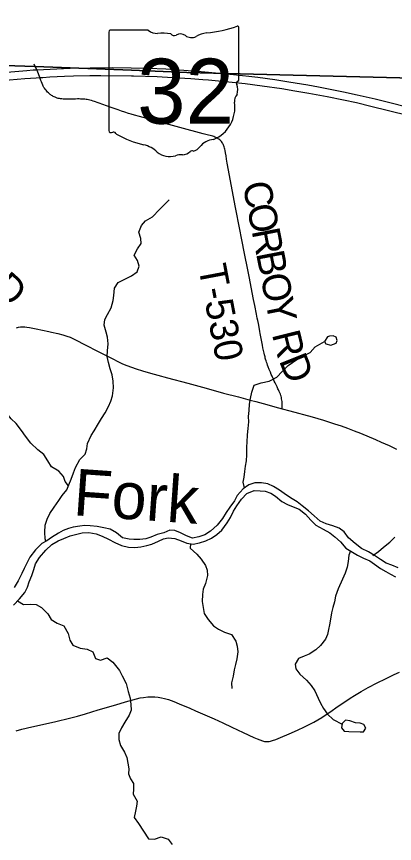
# Model space of a CAD drawing. Extents: x 1451455 to 1749751, y 218250 to 574981.
# Drawn here: x 1587444 to 1591490, y 366262 to 375121 of the extents above; entities that cross this region are included whole.
import ezdxf

# ---------------------------------------------------------------- set-up
doc = ezdxf.new("R2010")
doc.units = 0
for name, color, linetype in [('GM_X_Adjacent_County', 7, 'Continuous'), ('GM_X_County', 7, 'Continuous'), ('GM_X_County_Road', 7, 'Continuous'), ('GM_X_Major_River', 7, 'Continuous'), ('GM_X_Major_River_Text', 7, 'Continuous'), ('GM_X_Minor_Lake', 7, 'Continuous'), ('GM_X_Minor_River', 7, 'Continuous'), ('GM_X_State_Location', 7, 'Continuous'), ('GM_X_State_Route', 7, 'Continuous'), ('GM_X_State_Shield', 7, 'Continuous'), ('GM_X_Township', 7, 'Continuous'), ('GM_X_Township_Road', 7, 'Continuous'), ('GM_X_Township_Road_Text', 7, 'Continuous')]:
    doc.layers.add(name, color=color, linetype=linetype)

msp = doc.modelspace()

# ---------------------------------------------------------------- linework, layer by layer
at = {"layer": 'GM_X_Adjacent_County'}
msp.add_lwpolyline([(1593112.9, 374425.2), (1589266.4, 374523.1), (1588676.7, 374545.2), (1587643, 374584.2), (1581291.7, 374793), (1580570.9, 374820.5), (1580346.7, 374828), (1578669, 374916.8), (1578742.8, 375741.4), (1578749.9, 375835.3), (1579198.2, 381777.6), (1579590.8, 387223.9), (1579618, 387770.8), (1579637.4, 388893.1), (1579705.3, 392782.1), (1579924.2, 397126.9), (1580229.9, 405083.8), (1580379.9, 410197.1), (1580442.5, 412789.8), (1580491.5, 414837.8), (1580601.7, 418918.4), (1580746.2, 423359)], dxfattribs=at)
at = {"layer": 'GM_X_County'}
msp.add_lwpolyline([(1593112.9, 374425.2), (1589266.4, 374523.1), (1588676.7, 374545.2), (1587643, 374584.2), (1581291.7, 374793), (1580570.9, 374820.5), (1580346.7, 374828), (1578669, 374916.8), (1578742.8, 375741.4), (1578749.9, 375835.3), (1579198.2, 381777.6), (1579590.8, 387223.9), (1579618, 387770.8), (1579637.4, 388893.1), (1579705.3, 392782.1), (1579924.2, 397126.9), (1580229.9, 405083.8), (1580379.9, 410197.1), (1580442.5, 412789.8), (1580491.5, 414837.8), (1580601.7, 418918.4), (1580746.2, 423359)], dxfattribs=at)
at = {"layer": 'GM_X_County_Road'}
for points in [[(1587443.8, 371786), (1587464.8, 371791.5), (1587486.9, 371795.7), (1587509.3, 371797.6), (1587531.4, 371796.4), (1587553.4, 371793.9), (1587583.6, 371789.3), (1587654.6, 371776.1), (1587788.2, 371748), (1587816.9, 371741.1), (1587886.9, 371724.3), (1587940.6, 371710.1), (1587984.2, 371696.7), (1588017.8, 371684.2), (1588053.1, 371668.4), (1588090, 371650), (1588166, 371611.6), (1588332.7, 371525.3), (1588476.1, 371452.5), (1588528.9, 371425.9), (1588579.4, 371402), (1588624.7, 371382.5), (1588674, 371363.9), (1588724, 371347.5), (1588794.3, 371324.7), (1588879.9, 371300.4), (1588956.6, 371280.5), (1589061.3, 371251.7), (1589279, 371192.6), (1589358, 371170.5), (1589475.1, 371138.7), (1589658.3, 371087.5), (1589820.1, 371045.6), (1589946.8, 371012.1), (1590006.9, 370995.6), (1590086.1, 370974.6), (1590250.3, 370929.1), (1590289.1, 370918.8)], [(1590289.1, 370918.8), (1590370.7, 370897.1), (1590607.7, 370831), (1590730.4, 370795), (1590849.6, 370758.8), (1590918, 370736.3), (1590989, 370711.1), (1591059.4, 370684.2), (1591126.2, 370657.1), (1591286.1, 370588.8), (1591349.2, 370561.4), (1591433.3, 370524.6), (1591513.5, 370487.4)], [(1590098.6, 367353.9), (1590112.2, 367352.6), (1590123.6, 367352.6), (1590135.1, 367353.9), (1590148.7, 367355.6), (1590161.9, 367358.1), (1590184.7, 367363.5), (1590219.2, 367375.3), (1590271.1, 367396.4), (1590364.4, 367437.3), (1590451.2, 367476.4), (1590528.5, 367512.5), (1590576, 367535.2), (1590625.7, 367560.7), (1590671.5, 367586.4), (1590713.6, 367612), (1590749.1, 367635.8), (1590808.6, 367676.8), (1590878.4, 367725.8), (1590927, 367759.2), (1591014.3, 367816.8), (1591061.6, 367846.1), (1591134.9, 367889.6), (1591209.5, 367930.8), (1591305.2, 367981.3), (1591393.3, 368025), (1591487.7, 368070.7), (1591544.5, 368096)], [(1587439.6, 367469.2), (1587499.6, 367484.7), (1587608.1, 367510), (1587723.2, 367536.5), (1587864, 367568.3), (1588010.4, 367604.4), (1588096.2, 367626.6), (1588181.6, 367650.3), (1588319.3, 367693.2), (1588482.7, 367741.2), (1588636.7, 367785.9), (1588690, 367801.7), (1588727.9, 367811.6), (1588769.4, 367820.5), (1588804.8, 367826.2), (1588850.1, 367831.3), (1588889, 367833), (1588924.7, 367832.2), (1588960.2, 367829.1), (1588995.4, 367823.3), (1589030, 367815), (1589070.3, 367802.5), (1589128.3, 367781), (1589185.9, 367758), (1589297.8, 367711.4), (1589360.9, 367684), (1589411.8, 367661.5), (1589558.5, 367596), (1589651.1, 367554), (1589749.5, 367509), (1589870.6, 367450.8), (1589986.3, 367395.6), (1590019.7, 367381.5), (1590077.8, 367359.8), (1590098.6, 367353.9)]]:
    msp.add_lwpolyline(points, dxfattribs=at)
at = {"layer": 'GM_X_Major_River'}
for points in [[(1591528.4, 369214.1), (1591460.8, 369243.2), (1591403.1, 369266.2), (1591339.7, 369303.3), (1591276.3, 369348.4), (1591210.8, 369387.5), (1591137.3, 369420.8), (1591068, 369474), (1590998.9, 369535.2), (1590951.9, 369600.1), (1590898.4, 369641), (1590828.7, 369664.2), (1590759, 369685.3), (1590695.4, 369716.4), (1590632.2, 369771.5), (1590571, 369824.6), (1590501.7, 369877.8), (1590448.3, 369920.7), (1590376.9, 369965.9), (1590309.5, 370011), (1590258, 370045.9), (1590194.5, 370085), (1590132.9, 370114), (1590067.1, 370127.1), (1589996.9, 370124.2), (1589932.6, 370103.1), (1589869.8, 370060), (1589806.7, 369990.9), (1589777.8, 369931.2), (1589728.7, 369863.8), (1589689.9, 369808.3), (1589648.8, 369742.8), (1589593.7, 369673.5), (1589520.7, 369608.5), (1589460, 369569.4), (1589395.6, 369546.3), (1589329.3, 369531.3), (1589263.6, 369558.4), (1589198, 369589.5), (1589138.3, 369614.4), (1589086.3, 369617.2), (1589021.8, 369590.2), (1588951.5, 369571.2), (1588882.9, 369542.2), (1588826.7, 369527), (1588764.4, 369518), (1588698.3, 369517), (1588648.4, 369521.8), (1588578.5, 369534.9), (1588515.2, 369589.9), (1588445.7, 369629.1), (1588377.8, 369642.1), (1588308, 369657.2), (1588234, 369664.4), (1588174, 369667.3), (1588121.8, 369662.1), (1588051.6, 369651.1), (1588001.3, 369635.9), (1587944.9, 369614.7), (1587894.4, 369587.4), (1587819.6, 369540.4), (1587769, 369505.1), (1587714.5, 369473.9), (1587647.4, 369406.8), (1587588.1, 369327.5), (1587557.2, 369271.9), (1587526.2, 369206.2), (1587501.4, 369154.5), (1587460.1, 369076.9), (1587419, 369005.4)], [(1587647.1, 369256.5), (1587690.2, 369326), (1587759.5, 369403.1), (1587822.5, 369464.2), (1587889.2, 369505.3), (1587951.6, 369530.4), (1588018.1, 369557.4), (1588076.4, 369572.6), (1588146.8, 369589.5), (1588216.9, 369594.5), (1588296.8, 369579.2), (1588362.5, 369554.2), (1588428.1, 369523.1), (1588497.6, 369486), (1588567.2, 369452.9), (1588641.1, 369435.7), (1588709.1, 369432.7), (1588775.3, 369439.7), (1588839.6, 369452.7), (1588891.8, 369467.9), (1588964.4, 369500.9), (1589018.9, 369526.1), (1589069.1, 369537.3), (1589139, 369528.3), (1589206.7, 369503.2), (1589268.4, 369478.2), (1589336.4, 369469.1), (1589404.6, 369482.1), (1589471, 369503.1), (1589531.6, 369534.2), (1589590.2, 369571.4), (1589641, 369618.7), (1589698.2, 369698), (1589733.1, 369755.5), (1589766.2, 369823.2), (1589803.1, 369880.7), (1589852.2, 369950.1), (1589911.1, 370009.3), (1589987.7, 370042.1), (1590053.7, 370041.1), (1590105.7, 370034.3), (1590165.5, 370015.3), (1590217, 369982.4), (1590284.2, 369925.3), (1590345.8, 369892.2), (1590405.5, 369869.3), (1590471.1, 369842.2), (1590538.4, 369789), (1590593.5, 369724), (1590648.7, 369673), (1590728.1, 369627.7), (1590797.6, 369590.5), (1590851, 369547.6), (1590912.2, 369492.5), (1590971.3, 369425.4), (1591024.8, 369392.5), (1591094.2, 369351.3), (1591157.8, 369318.2), (1591225.4, 369291.1), (1591276.9, 369254.2), (1591342.2, 369209.1), (1591397.7, 369174.1), (1591449.4, 369147.2), (1591501, 369118.3)], [(1587412.1, 368813.1), (1587475.2, 368882.3), (1587532.3, 368951.6), (1587563.3, 369009.2), (1587580.1, 369063.1), (1587607.2, 369132.8), (1587628.2, 369196.6), (1587647.1, 369256.5)]]:
    msp.add_lwpolyline(points, dxfattribs=at)
at = {"layer": 'GM_X_Minor_Lake'}
for points in [[(1590742.4, 371638.7), (1590756.1, 371614.5), (1590809.8, 371601.7), (1590866, 371621), (1590878.4, 371650.8), (1590864.9, 371687.1), (1590835.1, 371699.5), (1590795.1, 371698.1), (1590773, 371688.4)], [(1590773, 371688.4), (1590742.4, 371638.7)], [(1591122.5, 367456.8), (1591158.4, 367458.3), (1591182.9, 367498.1), (1591163.4, 367536.4), (1591123.7, 367549), (1591073.9, 367555.7), (1591012.3, 367576.6), (1590964.4, 367583.2), (1590932, 367547.7), (1590921.4, 367501.7), (1590950.9, 367463.2), (1591002.7, 367460.5)], [(1591002.7, 367460.5), (1591122.5, 367456.8)]]:
    msp.add_lwpolyline(points, dxfattribs=at)
at = {"layer": 'GM_X_Minor_River'}
for points in [[(1587759.1, 369499.4), (1587750.6, 369525.8), (1587745.5, 369596), (1587750.5, 369670.1), (1587771.4, 369735.9), (1587802.1, 369795.6), (1587846.9, 369863.1), (1587895.9, 369936.6), (1587932.5, 369988.2), (1587981.3, 370049.6), (1588004, 370105.4), (1588028.7, 370165.2), (1588053.6, 370233), (1588074.3, 370290.8), (1588123.4, 370376.3), (1588178.1, 370433.6), (1588196.8, 370489.5), (1588205.6, 370545.4), (1588244.6, 370631), (1588275.3, 370682.7), (1588320.3, 370760.2), (1588354.9, 370813.9), (1588391.7, 370875.5), (1588428.6, 370943.1), (1588453.3, 371000.9), (1588470, 371058.7), (1588481.1, 371142.7), (1588478.1, 371212.9), (1588469, 371281.1), (1588447.9, 371345.5), (1588428.8, 371415.8), (1588415.6, 371478.1), (1588418.5, 371540.2), (1588423.5, 371616.2), (1588418.4, 371686.4), (1588405.1, 371738.6), (1588382.1, 371813.1), (1588390.9, 371875), (1588417.6, 371928.8), (1588458.5, 372000.3), (1588479.5, 372078.2), (1588486.2, 372132.2), (1588491.2, 372210.2), (1588532, 372271.8), (1588604.4, 372308.9), (1588674.7, 372342), (1588737.2, 372385.2), (1588758, 372445), (1588738.8, 372507.4), (1588703.6, 372563.9), (1588740.5, 372631.5), (1588777.2, 372691.1), (1588773.9, 372743.3), (1588754.8, 372809.6), (1588781.7, 372881.4), (1588826.3, 372932.8), (1588898.8, 372975.9), (1588975.7, 373055), (1589026.3, 373104.4), (1589077, 373157.8)], [(1589884.8, 370070.3), (1589871.9, 370132.4), (1589882.6, 370186.3), (1589889.4, 370246.3), (1589896.1, 370304.3), (1589904.9, 370362.3), (1589909.7, 370424.3), (1589910.9, 370510.5), (1589913.5, 370560.5), (1589918.5, 370638.5), (1589925.4, 370708.6), (1589930.4, 370778.6), (1589929.1, 370836.7), (1589933.9, 370898.7), (1589938.8, 370966.8), (1589947.6, 371028.8), (1589962.5, 371096.6), (1589989.5, 371170.4), (1590061.7, 371197.4), (1590147.8, 371216.3), (1590230.3, 371259.2), (1590289, 371318.5), (1590353.7, 371383.7), (1590446.4, 371446.5), (1590536.9, 371497.4), (1590587.1, 371520.7), (1590641.9, 371584), (1590742.4, 371638.7)], [(1587998.8, 370092.8), (1587964.5, 370138), (1587945.2, 370192.3), (1587896, 370249.1), (1587816.7, 370296.2), (1587777.7, 370362.8), (1587736.6, 370429.5), (1587673.3, 370478.4), (1587596.4, 370551.5), (1587541.4, 370624.4), (1587498.3, 370687), (1587441.3, 370761.9), (1587386, 370810.7), (1587329.1, 370883.6), (1587263.5, 370912.5), (1587211.8, 370931.2), (1587130.6, 370984.4), (1587067.5, 371045.3), (1586991.9, 371070.3), (1586920.4, 371099.3), (1586870.4, 371094)], [(1591265.7, 369354.8), (1591259.3, 369348), (1591319.8, 369391.2), (1591372.3, 369436.5), (1591440.8, 369489.6), (1591495.4, 369542.9)], [(1589305.5, 369473.2), (1589303.4, 369427), (1589374.4, 369359.9), (1589419.6, 369309.2), (1589466.6, 369238.5), (1589484, 369188.1), (1589487.2, 369132), (1589468.1, 369046.1), (1589443.3, 368984.4), (1589434.6, 368930.4), (1589431.6, 368852.3), (1589453.8, 368723.8), (1589494.9, 368661.2), (1589552, 368592.3), (1589607.4, 368557.5), (1589670.9, 368526.6), (1589744.5, 368499.5), (1589793.5, 368428.7), (1589806.7, 368376.5), (1589811.9, 368316.3), (1589800.9, 368238.3), (1589790.1, 368178.4), (1589773.4, 368122.5), (1589762.5, 368054.5), (1589745.6, 367982.7), (1589750.8, 367920.5)], [(1591020.2, 369395.3), (1591001.8, 369349.6), (1590992.9, 369283.6), (1590982.1, 369221.6), (1590961.3, 369157.8), (1590932.5, 369092.1), (1590889.2, 368988.6), (1590860.2, 368910.9), (1590847.4, 368848.9), (1590830.7, 368791.1), (1590817.9, 368731.2), (1590805, 368663.2), (1590796.3, 368605.2), (1590785.6, 368553.3), (1590772.9, 368501.4), (1590750.3, 368449.6), (1590699.5, 368382.2), (1590646.9, 368334.9), (1590576.4, 368289.8), (1590522.2, 368268.5), (1590462, 368243.3), (1590427.3, 368183.7), (1590434.6, 368133.5), (1590477.8, 368076.8), (1590546.8, 368009.8), (1590599.9, 367952.9), (1590639.1, 367896.3), (1590672, 367819.7), (1590697.3, 367763.3), (1590730.5, 367708.7), (1590771.6, 367646), (1590834.7, 367591.1), (1590930.2, 367540)], [(1587455.8, 368861.1), (1587519.5, 368821.8), (1587597.5, 368824.7), (1587655.4, 368822), (1587710.9, 368791.2), (1587777.9, 368722.2), (1587815.1, 368661.6), (1587880.4, 368620.6), (1587952, 368591.6), (1587996.8, 368510.9), (1588015.9, 368438.6), (1588045.1, 368386.1), (1588124.6, 368355), (1588200.4, 368342), (1588259.9, 368315.1), (1588290.9, 368242.6), (1588342.6, 368223.9), (1588414.9, 368249), (1588476.2, 368204.1), (1588544.9, 368115), (1588574.1, 368056.5), (1588619, 367975.8), (1588639.8, 367889.4), (1588658.9, 367819), (1588667.9, 367750.8), (1588671.1, 367690.6), (1588650.4, 367636.8), (1588603.5, 367561.3), (1588566.8, 367501.7), (1588540, 367440), (1588541.1, 367373.8), (1588556.2, 367311.5), (1588599.2, 367238.8), (1588624.5, 367184.4), (1588645.4, 367060.5)], [(1588645.4, 367060.5), (1588642.7, 367008.4), (1588663.9, 366954), (1588695.2, 366903.5), (1588696.3, 366843.3), (1588691.6, 366791.3), (1588734.5, 366716.5), (1588727.7, 366660.5), (1588717, 366608.6), (1588704, 366538.7), (1588751.1, 366475.9), (1588803.9, 366395), (1588856.7, 366312), (1588920.5, 366307.1), (1588990.8, 366332.1), (1589068.4, 366308.9), (1589111.5, 366250.2)]]:
    msp.add_lwpolyline(points, dxfattribs=at)
at = {"layer": 'GM_X_State_Route'}
for points in [[(1587163.1, 374509.7), (1587555.2, 374544.5), (1587620.6, 374549.1), (1587662.6, 374551.2), (1587732.5, 374554.6), (1587874, 374561.6), (1588018.1, 374567.7), (1588232.1, 374572.4), (1588468.6, 374574.6), (1588671.5, 374572.1), (1588853.2, 374568.1), (1589042.5, 374559.7), (1589233.9, 374545.9), (1589421.8, 374532.1), (1589768.6, 374501), (1590026.3, 374470.5), (1590209.3, 374445.7), (1590358.3, 374422.8), (1590562.1, 374388.9), (1590678.2, 374367.7), (1590945.1, 374314.4), (1591092.6, 374282.8), (1591284.4, 374238.9), (1591440.5, 374200.9), (1591621.6, 374154.3)], [(1587288.2, 374435.7), (1587532.3, 374456.3), (1587654, 374465.3), (1587693.7, 374467.7), (1587724.5, 374469.6), (1587802.1, 374473.9), (1587959.4, 374480.8), (1588054.5, 374484.9), (1588228.4, 374488.6), (1588346.5, 374489), (1588675, 374487.2)], [(1588675, 374487.2), (1588696.4, 374487), (1588949.3, 374478.7), (1589113.6, 374469.4), (1589310.6, 374457.4), (1589438.1, 374447.6), (1589500.7, 374442.4), (1589752.1, 374418), (1589892.4, 374402.4), (1590074.5, 374378.5), (1590285.7, 374348.8), (1590425.1, 374326.8), (1590573.8, 374300.9), (1590770.3, 374263.2), (1590944.1, 374228.7), (1591082, 374198.9), (1591238.5, 374162), (1591629.8, 374063.5)]]:
    msp.add_lwpolyline(points, dxfattribs=at)
at = {"layer": 'GM_X_State_Shield'}
for p, q in [((1588433.3, 374955.2), (1588433.3, 373898.6)), ((1588854.7, 374973.4), (1588447, 374973.4)), ((1589825.4, 374446.9), (1589825.4, 374999.6)), ((1589825.3, 374447), (1589825.4, 374446.9))]:
    msp.add_line(p, q, dxfattribs=at)
for centre, radius, start, end in [((1588449.2, 374957.5), 16.1, 98.1301, 188.1301), ((1588951.8, 375096.1), 156.4, 231.61951, 271.11188), ((1589003.6, 374380.2), 561.6, 80.48669, 94.98827), ((1589131.1, 374963), 45.1, 219.79206, 297.10237), ((1589197.4, 374840.8), 93.8, 54.46668, 119.14113), ((1589517.8, 374650.7), 297, 97.34618, 120.76885), ((1589329.5, 376414), 1476.4, 275.84447, 288.90645), ((1589810, 375001.9), 15.5, 351.86209, 97.738), ((1589318.5, 375008.3), 112.9, 233.85621, 294.82819), ((1589821.8, 374406.3), 24, 107.94398, 210.33697), ((1589808.9, 374444.7), 16.6, 289.60381, 7.73413), ((1589669.3, 374336.4), 144, 340.03296, 23.64957), ((1589880.9, 374215.5), 104.8, 136.8065, 186.92959), ((1589412.2, 374145.2), 369.3, 292.30889, 8.98584), ((1588449.4, 373896.3), 16.3, 171.95839, 258.30661), ((1588451.8, 374004.4), 124.2, 267.33899, 280.60386), ((1588477.2, 373837.6), 44.8, 29.74838, 93.27175), ((1589042.5, 374787), 1066.1, 240.41292, 257.1985), ((1589567.9, 373601.9), 202.2, 94.40312, 142.57675), ((1588724.6, 373423.9), 333.6, 47.18416, 75.83597), ((1589311.7, 373796.2), 119.3, 282.87319, 323.27711), ((1589085.4, 373832.4), 211.7, 230.70037, 286.29184), ((1589207.7, 373467.1), 173.9, 85.69512, 111.20995), ((1589223.2, 373753.3), 112.8, 268.77702, 315.54927), ((1589325.2, 373650.9), 31.8, 65.75173, 132.64842)]:
    msp.add_arc(centre, radius, start, end, dxfattribs=at)
at = {"layer": 'GM_X_Township'}
msp.add_lwpolyline([(1578669, 374916.8), (1580346.7, 374828), (1580570.9, 374820.5), (1581291.7, 374793), (1587643, 374584.2), (1588676.7, 374545.2), (1589266.4, 374523.1), (1593112.9, 374425.2)], dxfattribs=at)
at = {"layer": 'GM_X_Township_Road'}
for points in [[(1587662.6, 374551.2), (1587653.8, 374567), (1587645.3, 374584.7), (1587633.3, 374609.9)], [(1587693.7, 374467.7), (1587667.7, 374537.6), (1587662.6, 374551.2)], [(1588306.5, 374200.7), (1588291.3, 374206.3), (1588277.8, 374211.1), (1588263.1, 374215.9), (1588245.7, 374220.6), (1588230.2, 374224.6), (1588216.2, 374227.6), (1588201.4, 374230.7), (1588188.9, 374232.7), (1588174.5, 374234.5), (1588159.8, 374235.8), (1588147.2, 374236.7), (1588129.6, 374237.5), (1588115.5, 374238), (1588097.7, 374238), (1588077.1, 374237.5), (1588047.4, 374237.1), (1587981.9, 374235.7), (1587962.7, 374236.2), (1587942.5, 374237.3), (1587928.9, 374238), (1587915, 374239.7), (1587903.3, 374241.9), (1587891.5, 374244.5), (1587879.2, 374247.3), (1587870.3, 374251), (1587858.1, 374255.8), (1587848.1, 374260.1), (1587837.7, 374265.3), (1587829.1, 374270.1), (1587819.1, 374276.6), (1587810.8, 374282.2), (1587805.2, 374286.6), (1587798.7, 374292.2), (1587792.6, 374297.9), (1587785.2, 374304.8), (1587777, 374312.6), (1587768.3, 374321.7), (1587760, 374330.8), (1587752.7, 374340), (1587743.5, 374352.1), (1587737, 374362.1), (1587730.5, 374373.8), (1587724.9, 374385.5), (1587718, 374403.3), (1587711.4, 374421.1), (1587705.8, 374435.4), (1587693.7, 374467.7)], [(1590289.1, 370918.8), (1590289.1, 370935.4), (1590289.1, 370951.9), (1590288.7, 370967.1), (1590287.8, 370981.9), (1590286.5, 370997.1), (1590284.4, 371012.3), (1590282.2, 371025.3), (1590279.6, 371038.3), (1590275.9, 371052.6), (1590272.6, 371062.6), (1590268.6, 371074.3), (1590262.6, 371089.1), (1590256.1, 371103.9), (1590249.2, 371120.4), (1590243.1, 371134.2), (1590234.9, 371152.4), (1590224.4, 371175.5), (1590213.6, 371196.7), (1590204, 371216.3), (1590195.4, 371234.5), (1590188, 371250.6), (1590179.7, 371268.8), (1590171.9, 371287.4), (1590162.8, 371309.6), (1590150.2, 371339.1), (1590139.4, 371366.4), (1590132.4, 371384.2), (1590125.9, 371402.5), (1590120.7, 371417.7), (1590115.9, 371433.3), (1590111.2, 371449.8), (1590107.7, 371462.4), (1590104.7, 371473.6), (1590099, 371495.8), (1590094.2, 371516.2), (1590087.9, 371544.5), (1590082.1, 371572.2), (1590076.4, 371601.3), (1590070, 371634.6), (1590063.4, 371670.7), (1590053.8, 371724.9), (1590049.5, 371747.9), (1590045.4, 371770), (1590033.6, 371831.3), (1590026.5, 371864.7), (1590021.3, 371890.3), (1590013.5, 371930.7), (1589995.5, 372024), (1589982.7, 372090.8), (1589968.4, 372163.8), (1589939.3, 372317), (1589917.2, 372426.6), (1589889.8, 372564.8), (1589854.2, 372746.2), (1589835.6, 372840.9), (1589788.7, 373074.4), (1589699.3, 373550.9), (1589692.3, 373593.9), (1589686.7, 373629.5), (1589681.9, 373659.4), (1589677.1, 373684.6), (1589673.7, 373699.4), (1589670.2, 373711.9), (1589666.7, 373723.7), (1589663.7, 373734.1), (1589659.8, 373743.6), (1589655.4, 373753.2), (1589650.7, 373761.9), (1589644.2, 373771.8), (1589637.2, 373781.4), (1589630.3, 373789.6), (1589620.4, 373798.8), (1589611.6, 373805.7), (1589602.9, 373811.8), (1589595.5, 373816.5), (1589587.3, 373821.3), (1589579, 373825.2), (1589567.1, 373830.4), (1589556.5, 373834.3), (1589545.2, 373838.2), (1589532.2, 373842.1), (1589517, 373846.5), (1589497.9, 373851.7), (1589441.5, 373866), (1589191, 373932), (1589033.9, 373974.5), (1588762.2, 374049.2), (1588708.8, 374063.9), (1588672, 374074.4), (1588641.5, 374083.5), (1588604.2, 374095.2), (1588569.5, 374106.9), (1588531.3, 374119.9), (1588445, 374150.3), (1588329.9, 374192), (1588309.1, 374199.8), (1588306.5, 374200.7)]]:
    msp.add_lwpolyline(points, dxfattribs=at)

# ---------------------------------------------------------------- texts
at = {"layer": 'GM_X_Major_River_Text'}
msp.add_text('Fork', height=499.88, rotation=355.9797, dxfattribs=at).set_placement((1588043, 369779.1))
at = {"layer": 'GM_X_State_Location'}
for s in ['s', 'r']:
    msp.add_text(s, height=1, dxfattribs=at).set_placement((1589113.6, 374356.7))
msp.add_text('32', height=1, rotation=0.00001, dxfattribs=at).set_placement((1588861.8, 374283.9))
at = {"layer": 'GM_X_State_Shield'}
msp.add_text('32', height=696.1, dxfattribs=at).set_placement((1588735.8, 373973.1))
at = {"layer": 'GM_X_Township_Road_Text'}
for s, rotation, p in [('C', 281.03516, (1589862.1, 373328.2)), ('O', 281.03275, (1589909.3, 373086.4)), ('R', 281.0347, (1589959.8, 372827.2)), ('B', 281.03133, (1590007, 372585.4)), ('T-530', 280.77344, (1589388.5, 372439.4)), ('D', 317.85229, (1587168.2, 372187.6)), ('O', 281.03656, (1590054.1, 372343.5)), ('Y', 281.05203, (1590104.7, 372084.3)), ('R', 283.92511, (1590176.9, 371718.6)), ('D', 291.82131, (1590250.1, 371436.5))]:
    msp.add_text(s, height=300, rotation=rotation, dxfattribs=at).set_placement(p)

doc.saveas('drawing.dxf')
